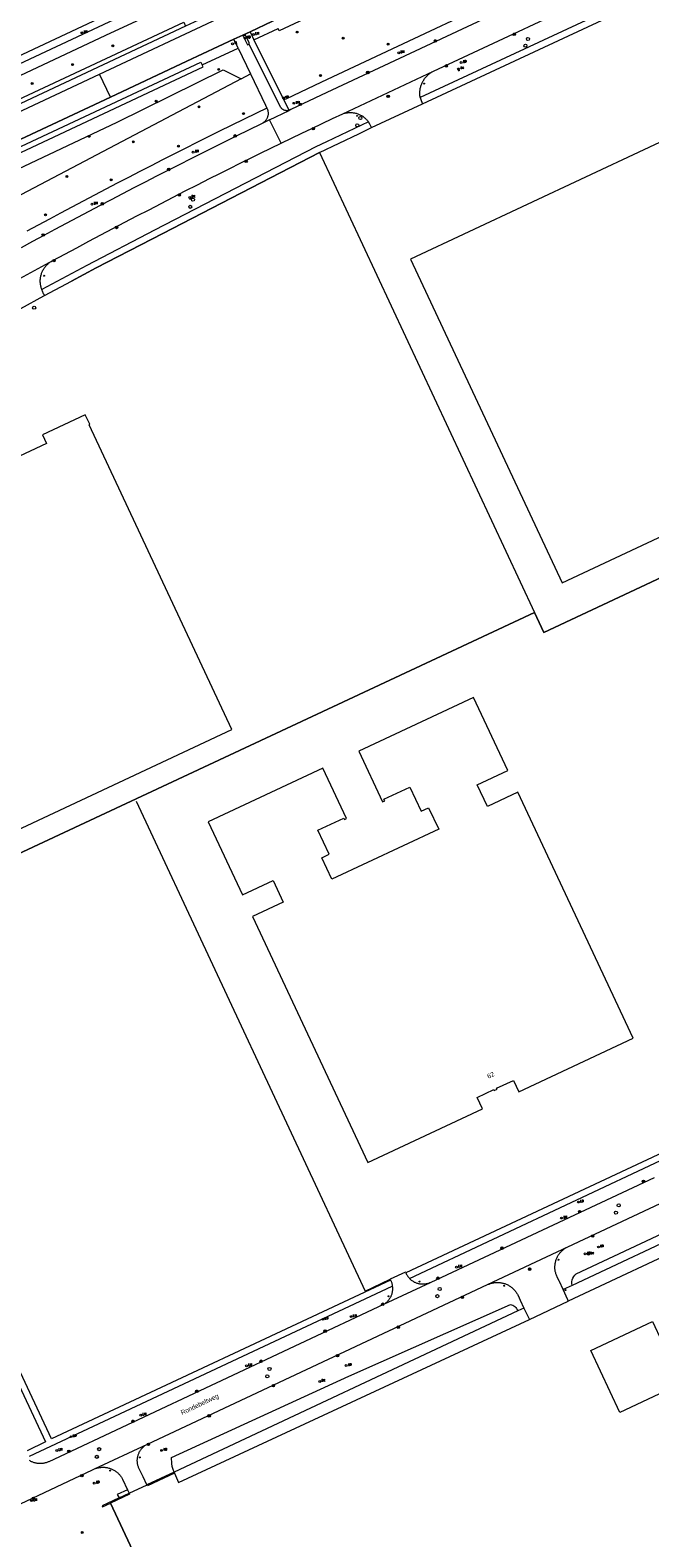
# Model space of a CAD drawing. Header units: metres. Extents: x 138165 to 154469, y 480134 to 494189.
# Tile 529 of 656: x 146798 to 146965, y 486136 to 486541. Entities that reach past the tile are written whole.
import ezdxf

# ---------------------------------------------------------------- set-up
doc = ezdxf.new("R2010")
doc.units = ezdxf.units.M
doc.header["$LTSCALE"] = 0.001
doc.header["$MEASUREMENT"] = 0
for name, color, linetype, lineweight in [('Level 5', 7, 'Continuous', 0), ('TOP-L-terrein schutting raster hek leuning', 7, 'Continuous', 0), ('TOP-L-topo objecten punt', 7, 'Continuous', 0), ('TOP-L-topo objecten vlak', 7, 'Continuous', 0), ('TOP-T-topo huisnummering naamgeving', 7, 'Continuous', 0)]:
    doc.layers.add(name, color=color, linetype=linetype, lineweight=lineweight)
doc.styles.add('Style-INTL_ISO', font='INTL_ISO.shx')
doc.styles.add('Style-STANDARD', font='STANDARD.shx')

# ---------------------------------------------------------------- blocks, each defined once
blk = doc.blocks.new('24')
at = {"layer": 'TOP-L-topo objecten punt', "color": 7, "linetype": 'Continuous', "lineweight": 0}
for radius in [0.025, 0.0182, 0.0115, 0.005]:
    blk.add_circle((0, 0), radius, dxfattribs=at)
blk = doc.blocks.new('39')
at = {"layer": 'TOP-L-topo objecten punt', "color": 7, "linetype": 'Continuous', "lineweight": 0}
for p, q in [((0.0175, 0.0175), (-0.0175, 0.0175)), ((-0.0175, 0.0175), (-0.0175, -0.0175)), ((0.0175, 0.0175), (0.0175, -0.0175)), ((0.0175, -0.0175), (-0.0175, -0.0175))]:
    blk.add_line(p, q, dxfattribs=at)
blk.add_circle((0, 0), 0.0332, dxfattribs=at)
blk = doc.blocks.new('*U13')
at = {"layer": 'Level 5', "color": 7, "linetype": 'Continuous', "lineweight": 0}
blk.add_circle((0, 0), 0.0415, dxfattribs=at)
blk = doc.blocks.new('150')
at = {"layer": 'Level 5', "color": 7, "linetype": 'Continuous', "lineweight": 0}
blk.add_blockref('*U13', (0, 0), dxfattribs=at)
blk = doc.blocks.new('121')
at = {"layer": 'TOP-L-topo objecten punt', "color": 7, "linetype": 'Continuous', "lineweight": 0}
blk.add_circle((0, 0), 0.025, dxfattribs=at)
at = {"layer": 'TOP-L-topo objecten punt', "color": 7, "linetype": 'Continuous', "lineweight": 0, "style": 'Style-STANDARD'}
blk.add_text('LD', height=0.06, dxfattribs=at).set_placement((0.0483, 0))
blk = doc.blocks.new('72')
at = {"layer": 'TOP-L-topo objecten punt', "color": 7, "linetype": 'Continuous', "lineweight": 0}
blk.add_circle((0, 0), 0.025, dxfattribs=at)
at = {"layer": 'TOP-L-topo objecten punt', "color": 7, "linetype": 'Continuous', "lineweight": 0, "style": 'Style-STANDARD'}
blk.add_text('BK', height=0.06, dxfattribs=at).set_placement((0.0483, 0))
blk = doc.blocks.new('16')
at = {"layer": 'TOP-L-topo objecten punt', "color": 7, "linetype": 'Continuous', "lineweight": 0}
blk.add_circle((0, 0), 0.025, dxfattribs=at)
at = {"layer": 'TOP-L-topo objecten punt', "color": 7, "linetype": 'Continuous', "lineweight": 0, "style": 'Style-STANDARD'}
blk.add_text('LM', height=0.06, dxfattribs=at).set_placement((0.0483, 0))
blk = doc.blocks.new('10')
at = {"layer": 'TOP-L-topo objecten punt', "linetype": 'Continuous', "lineweight": 0}
blk.add_circle((0, 0), 0.0125, dxfattribs=at)
blk = doc.blocks.new('15')
at = {"layer": 'TOP-L-topo objecten punt', "color": 7, "linetype": 'Continuous', "lineweight": 0}
blk.add_circle((0, 0), 0.025, dxfattribs=at)
at = {"layer": 'TOP-L-topo objecten punt', "color": 7, "linetype": 'Continuous', "lineweight": 0, "style": 'Style-STANDARD'}
blk.add_text('VL', height=0.06, dxfattribs=at).set_placement((0.0483, 0))
blk = doc.blocks.new('11')
at = {"layer": 'TOP-L-topo objecten punt', "color": 7, "linetype": 'Continuous', "lineweight": 0}
blk.add_circle((0, 0), 0.025, dxfattribs=at)
at = {"layer": 'TOP-L-topo objecten punt', "color": 7, "linetype": 'Continuous', "lineweight": 0, "style": 'Style-STANDARD'}
blk.add_text('AB', height=0.06, dxfattribs=at).set_placement((0.0483, 0))
blk = doc.blocks.new('14')
at = {"layer": 'TOP-L-topo objecten punt', "color": 7, "linetype": 'Continuous', "lineweight": 0}
blk.add_circle((0, 0), 0.025, dxfattribs=at)
at = {"layer": 'TOP-L-topo objecten punt', "color": 7, "linetype": 'Continuous', "lineweight": 0, "style": 'Style-STANDARD'}
blk.add_text('VB', height=0.06, dxfattribs=at).set_placement((0.0483, 0))

msp = doc.modelspace()

# ---------------------------------------------------------------- linework, layer by layer
at = {"layer": 'TOP-L-terrein schutting raster hek leuning', "flags": 128}
for points in [[(147024.13, 486577.27), (147051.01, 486589.81), (147051.37, 486588.5), (147061.45, 486541.83), (147070.11, 486493.59), (147077.57, 486445.27), (146936.3, 486379.01), (146933.8, 486384.45)], [(146849.46, 486546.04), (146840.19, 486541.69), (146763.51, 486505.75), (146635.48, 486445.86)], [(146876.07, 486507.8), (146886.64, 486512.85)], [(146876.07, 486507.8), (146834.08, 486486.09), (146816.2, 486476.85), (146809.52, 486473.33)], [(146876.07, 486507.8), (146933.8, 486384.45)], [(146933.8, 486384.45), (146742.26, 486294.88), (146723.69, 486334.61)], [(146826.93, 486333.82), (146888.37, 486202.4), (146895.08, 486205.57)], [(147047.96, 486252.42), (147049.36, 486249.57), (146942.86, 486199.71)], [(146932.44, 486194.75), (146942.86, 486199.71)], [(146837.17, 486153.56), (146838.29, 486151.03), (146932.44, 486194.75)], [(146892.96, 485989.58), (146886.97, 485990.88), (146886.04, 485992.86), (146883.51, 485998.29), (146843.48, 486084.02), (146847.84, 486086.08), (146820.01, 486145.53)]]:
    msp.add_lwpolyline(points, dxfattribs=at)
at = {"layer": 'TOP-L-topo objecten vlak', "flags": 128}
for points in [[(147039.97, 486621.71), (147038.91, 486624.01), (147038.68, 486623.91), (147037.88, 486623.56), (147004.85, 486609.22), (146995.55, 486604.85), (146982.73, 486598.82), (146970.95, 486593.28), (146896, 486558.27), (146863.46, 486543.03), (146857.47, 486540.21)], [(147033.99, 486619.11), (147034.16, 486618.63), (147004.4, 486605.7), (146973.2, 486591), (146865.32, 486540.49), (146865.01, 486541.11)], [(146819.99, 486522.67), (146840.55, 486532.31), (146853.12, 486538.19), (146855.53, 486539.31), (146857.47, 486540.21), (146863.46, 486543.03), (146896, 486558.27), (146970.95, 486593.28), (146982.73, 486598.82), (146995.55, 486604.85), (147004.85, 486609.22)], [(146866.54, 486521.99), (146867.15, 486522.24), (146876.7, 486526.8), (146942.3, 486557.59), (147023.16, 486595.45)], [(147024.51, 486592.57), (146943.65, 486554.7), (146878.06, 486523.91), (146868.45, 486519.33), (146867.96, 486519.12)], [(146933.8, 486384.45), (146936.3, 486379.01), (147077.57, 486445.27), (147070.11, 486493.59), (147061.45, 486541.83), (147051.37, 486588.5), (147051.01, 486589.81)], [(146840.07, 486554.63), (146789.05, 486530.67), (146760.17, 486517.11), (146760.07, 486517.06), (146759.97, 486517.02), (146759.87, 486516.98), (146759.76, 486516.95), (146759.65, 486516.92), (146759.54, 486516.91), (146759.43, 486516.9), (146759.32, 486516.9), (146759.21, 486516.9), (146759.1, 486516.92), (146758.99, 486516.94), (146758.88, 486516.97), (146758.78, 486517), (146758.67, 486517.04), (146758.57, 486517.09), (146758.48, 486517.14), (146758.38, 486517.21), (146758.3, 486517.27)], [(146840.81, 486552.78), (146785.52, 486526.83), (146760.14, 486514.9)], [(146906.66, 486529.64), (146956.53, 486552.96)], [(146844.44, 486551.2), (146818.7, 486539.16), (146766.52, 486514.66)], [(146964.11, 486551.05), (146903.11, 486522.57)], [(146903.75, 486520.91), (146964.97, 486549.51)], [(147071.55, 486453.49), (147065.18, 486467.07), (147068.43, 486468.59), (147032, 486546.34), (147026, 486543.53), (147025.17, 486545.3), (147020.92, 486543.31), (147021.74, 486541.54), (146976.62, 486520.39), (146978.75, 486515.86), (146900.51, 486479.19), (146941.2, 486392.39), (147071.55, 486453.49)], [(146631.95, 486444.21), (146631.41, 486445.42), (146839.69, 486542.76), (146840.19, 486541.69)], [(146840.19, 486541.69), (146763.51, 486505.75), (146635.48, 486445.86), (146631.95, 486444.21)], [(146817.07, 486528.81), (146850.29, 486544.37)], [(146858.52, 486538.08), (146865.01, 486541.11)], [(146853.12, 486538.19), (146840.55, 486532.31), (146819.99, 486522.67), (146774.52, 486501.38), (146730.99, 486481.02), (146687.76, 486460.79), (146647.64, 486442.01), (146618.54, 486428.43), (146617.45, 486426.59), (146617.72, 486426), (146620.04, 486427.08)], [(146855.53, 486539.31), (146853.12, 486538.19)], [(146854.29, 486535.76), (146853.12, 486538.19)], [(146857.47, 486540.21), (146855.53, 486539.31)], [(146855.66, 486538.98), (146855.53, 486539.31)], [(146857.25, 486536.92), (146857.21, 486537.22), (146856.23, 486539.26), (146855.66, 486538.98)], [(146855.66, 486538.98), (146856.81, 486536.66), (146857.26, 486536.87), (146857.25, 486536.92)], [(146867.96, 486519.12), (146867.84, 486519.09), (146867.73, 486519.07), (146867.61, 486519.05), (146867.49, 486519.03), (146867.37, 486519.03), (146867.25, 486519.03), (146867.13, 486519.04), (146867.01, 486519.06), (146866.89, 486519.08), (146866.77, 486519.11), (146866.66, 486519.15), (146866.55, 486519.2), (146866.44, 486519.25), (146866.33, 486519.31), (146866.23, 486519.37), (146866.14, 486519.44), (146866.04, 486519.52), (146865.95, 486519.6), (146865.87, 486519.69), (146865.79, 486519.78), (146865.72, 486519.88), (146865.65, 486519.97), (146857.25, 486536.92)], [(146857.47, 486540.21), (146858.52, 486538.08)], [(146866.54, 486521.99), (146858.52, 486538.08)], [(146844.62, 486531.29), (146854.29, 486535.76)], [(146854.29, 486535.76), (146857.58, 486528.88)], [(146611.88, 486434.34), (146620.72, 486437.15), (146622.7, 486437.85), (146674.24, 486461.98), (146727.79, 486487.01), (146789.02, 486515.67), (146817.07, 486528.81)], [(146620.2, 486426.93), (146621.12, 486426), (146623.1, 486424.84), (146626.4, 486424.81), (146633.9, 486428.43), (146646.83, 486434.16), (146661.11, 486438.1), (146688.81, 486451.11), (146785.27, 486498.71), (146821.83, 486515.96), (146850.23, 486529.95), (146855.13, 486527.59)], [(146635.19, 486433.3), (146634.85, 486434.05), (146644.45, 486438.51), (146844.25, 486532.03), (146844.62, 486531.29)], [(146635.19, 486433.3), (146635.38, 486432.86), (146755.87, 486489.06), (146844.85, 486530.83), (146844.62, 486531.29)], [(146819.99, 486522.67), (146817.07, 486528.81)], [(146855.13, 486527.59), (146857.58, 486528.88)], [(146857.58, 486528.88), (146861.63, 486520.5), (146861.98, 486519.75)], [(146882.37, 486518.22), (146906.66, 486529.64)], [(146903.11, 486522.57), (146903.08, 486522.79), (146903.05, 486523.01), (146903.03, 486523.23), (146903.02, 486523.46), (146903.02, 486523.68), (146903.02, 486523.9), (146903.03, 486524.12), (146903.05, 486524.35), (146903.08, 486524.57), (146903.11, 486524.79), (146903.15, 486525.01), (146903.2, 486525.22), (146903.26, 486525.44), (146903.32, 486525.65), (146903.39, 486525.86), (146903.46, 486526.07), (146903.55, 486526.28), (146903.64, 486526.48), (146903.73, 486526.68), (146903.84, 486526.88), (146903.95, 486527.08), (146904.06, 486527.26), (146904.19, 486527.45), (146904.31, 486527.63), (146904.45, 486527.81), (146904.59, 486527.98), (146904.73, 486528.15), (146904.89, 486528.31), (146905.04, 486528.47), (146905.2, 486528.62), (146905.37, 486528.77), (146905.54, 486528.91), (146905.72, 486529.05), (146905.9, 486529.18), (146906.09, 486529.3), (146906.27, 486529.42), (146906.47, 486529.53), (146906.66, 486529.64)], [(146855.13, 486527.59), (146752.2, 486473.48)], [(146615.35, 486424.65), (146620.15, 486426.89), (146620.04, 486427.08), (146617.72, 486426), (146617.45, 486426.59), (146618.54, 486428.43), (146647.64, 486442.01), (146687.76, 486460.79), (146730.99, 486481.02), (146774.52, 486501.38), (146819.99, 486522.67)], [(146867.96, 486519.12), (146866.54, 486521.99)], [(146890.04, 486514.52), (146903.75, 486520.91)], [(146903.11, 486522.57), (146903.39, 486521.75), (146903.75, 486520.91)], [(146861.98, 486519.75), (146859.16, 486518.37), (146852.38, 486515.06), (146849.3, 486513.53), (146846.23, 486512.01), (146843.17, 486510.47), (146840.1, 486508.93), (146837.05, 486507.39), (146833.99, 486505.83), (146830.94, 486504.27), (146827.89, 486502.71), (146824.84, 486501.13), (146821.8, 486499.56), (146818.76, 486497.97), (146815.73, 486496.38), (146812.69, 486494.78), (146809.66, 486493.18), (146806.64, 486491.57), (146803.62, 486489.95), (146800.6, 486488.33), (146797.58, 486486.7)], [(146861.98, 486519.75), (146862.07, 486519.56), (146862.12, 486519.42), (146862.17, 486519.27), (146862.21, 486519.13), (146862.25, 486518.98), (146862.28, 486518.83), (146862.3, 486518.67), (146862.31, 486518.52), (146862.32, 486518.37), (146862.32, 486518.21), (146862.31, 486518.06), (146862.29, 486517.91), (146862.26, 486517.75), (146862.23, 486517.6), (146862.19, 486517.46), (146862.15, 486517.31), (146862.09, 486517.16), (146862.03, 486517.02), (146861.96, 486516.89), (146861.89, 486516.75), (146861.81, 486516.62), (146861.72, 486516.49), (146861.63, 486516.37), (146861.53, 486516.25), (146861.43, 486516.14), (146861.32, 486516.03), (146861.2, 486515.93), (146861.08, 486515.83), (146860.96, 486515.74), (146860.83, 486515.66), (146860.7, 486515.58), (146860.56, 486515.51)], [(146862.69, 486516.55), (146860.56, 486515.51)], [(146862.69, 486516.55), (146867.96, 486519.12)], [(146865.81, 486510.31), (146862.69, 486516.55)], [(146865.81, 486510.31), (146868.56, 486511.64), (146871.32, 486512.97), (146874.08, 486514.29), (146876.84, 486515.61), (146879.61, 486516.92), (146882.37, 486518.22)], [(146882.37, 486518.22), (146882.58, 486518.28), (146882.78, 486518.34), (146882.99, 486518.4), (146883.2, 486518.44), (146883.41, 486518.47), (146883.62, 486518.5), (146883.83, 486518.53), (146884.05, 486518.54), (146884.26, 486518.55), (146884.47, 486518.54), (146884.69, 486518.54), (146884.9, 486518.52), (146885.11, 486518.5), (146885.33, 486518.46), (146885.54, 486518.42), (146885.74, 486518.38), (146885.95, 486518.33), (146886.16, 486518.26), (146886.36, 486518.2), (146886.56, 486518.12), (146886.76, 486518.04), (146886.95, 486517.95), (146887.14, 486517.85), (146887.33, 486517.75), (146887.51, 486517.64), (146887.69, 486517.52), (146887.87, 486517.4), (146888.04, 486517.27), (146888.2, 486517.14), (146888.36, 486517), (146888.52, 486516.85), (146888.67, 486516.7), (146888.82, 486516.54), (146888.96, 486516.38), (146889.09, 486516.22), (146889.22, 486516.05)], [(146860.56, 486515.51), (146853.78, 486512.2), (146850.72, 486510.68), (146847.65, 486509.15), (146844.6, 486507.62), (146841.54, 486506.09), (146838.49, 486504.54), (146835.44, 486502.99), (146832.39, 486501.43), (146829.35, 486499.87), (146826.31, 486498.3), (146823.27, 486496.73), (146820.24, 486495.15), (146817.21, 486493.56), (146814.18, 486491.96), (146811.16, 486490.36), (146808.14, 486488.75), (146805.12, 486487.14), (146802.11, 486485.52), (146799.1, 486483.9), (146796.09, 486482.26)], [(146889.22, 486516.05), (146877.94, 486510.66), (146875.11, 486509.3), (146831.84, 486486.98), (146813.66, 486477.52), (146801.58, 486471.08)], [(146876.07, 486507.8), (146886.64, 486512.85), (146890.04, 486514.52)], [(146890.04, 486514.52), (146889.62, 486515.42), (146889.22, 486516.05)], [(146804.52, 486478.84), (146807.74, 486480.56), (146810.96, 486482.28), (146814.18, 486484), (146817.41, 486485.71), (146820.65, 486487.41), (146823.88, 486489.1), (146827.12, 486490.8), (146830.36, 486492.48), (146833.6, 486494.16), (146836.85, 486495.83), (146840.1, 486497.5), (146843.36, 486499.16), (146846.61, 486500.81), (146849.35, 486502.19), (146852.08, 486503.55), (146854.82, 486504.92), (146857.56, 486506.27), (146860.31, 486507.62), (146863.06, 486508.97), (146865.81, 486510.31)], [(146802.33, 486469.48), (146809.52, 486473.33), (146816.2, 486476.85), (146834.08, 486486.09), (146876.07, 486507.8)], [(146876.07, 486507.8), (146933.8, 486384.45)], [(146786.88, 486469.12), (146788.83, 486470.22), (146790.78, 486471.32), (146792.73, 486472.41), (146794.69, 486473.5), (146796.65, 486474.58), (146798.61, 486475.65), (146800.58, 486476.72), (146802.55, 486477.78), (146804.52, 486478.84)], [(146801.58, 486471.08), (146801.51, 486471.29), (146801.44, 486471.5), (146801.38, 486471.71), (146801.33, 486471.92), (146801.29, 486472.14), (146801.25, 486472.36), (146801.22, 486472.58), (146801.2, 486472.8), (146801.19, 486473.02), (146801.18, 486473.24), (146801.18, 486473.46), (146801.19, 486473.68), (146801.21, 486473.9), (146801.24, 486474.12), (146801.27, 486474.34), (146801.31, 486474.56), (146801.36, 486474.77), (146801.42, 486474.99), (146801.48, 486475.2), (146801.55, 486475.41), (146801.63, 486475.61), (146801.71, 486475.82), (146801.8, 486476.02), (146801.9, 486476.22), (146802.01, 486476.41), (146802.12, 486476.6), (146802.24, 486476.78), (146802.37, 486476.97), (146802.5, 486477.14), (146802.64, 486477.32), (146802.79, 486477.48), (146802.94, 486477.65), (146803.09, 486477.8), (146803.26, 486477.95), (146803.42, 486478.1), (146803.59, 486478.24), (146803.77, 486478.37), (146803.95, 486478.5), (146804.14, 486478.62), (146804.33, 486478.73), (146804.52, 486478.84)], [(146795.86, 486465.92), (146795.97, 486465.99), (146802.12, 486469.37), (146802.33, 486469.48)], [(146802.33, 486469.48), (146802.2, 486469.7), (146802.09, 486469.93), (146801.98, 486470.15), (146801.87, 486470.38), (146801.77, 486470.61), (146801.67, 486470.84), (146801.58, 486471.08)], [(146754.29, 486307.01), (146852.56, 486353.06), (146814.26, 486434.79), (146814.48, 486434.9), (146813.27, 486437.47), (146801.79, 486432.09), (146802.89, 486429.75), (146742.59, 486401.49)], [(146742.26, 486294.88), (146933.8, 486384.45)], [(146877.04, 486342.66), (146846.27, 486328.24), (146855.45, 486308.66), (146863.64, 486312.5), (146866.34, 486306.73), (146858.15, 486302.89), (146889.1, 486236.85), (146919.82, 486251.25), (146918.38, 486254.33), (146922.88, 486256.43), (146922.99, 486256.19), (146923.75, 486256.55), (146923.64, 486256.79), (146928.13, 486258.9), (146929.57, 486255.82), (146960.3, 486270.22), (146929.35, 486336.26), (146921.15, 486332.41), (146918.45, 486338.18), (146926.64, 486342.02), (146917.46, 486361.61), (146886.7, 486347.19), (146893.04, 486333.65), (146893.61, 486333.91), (146893.41, 486334.34), (146900.37, 486337.6), (146903.4, 486331.13), (146905.38, 486332.06), (146908.09, 486326.29), (146879.41, 486312.85), (146876.71, 486318.62), (146878.69, 486319.55), (146875.66, 486326.02), (146882.61, 486329.28), (146882.81, 486328.85), (146883.38, 486329.12), (146877.04, 486342.66)], [(146740.71, 486294.09), (146802.59, 486161.95), (146797.64, 486159.53)], [(146895.16, 486205.35), (146804.22, 486162.72), (146742.26, 486294.88)], [(146943.9, 486203.91), (146943.82, 486204.4), (146943.83, 486204.9), (146943.92, 486205.39), (146944.09, 486205.86), (146944.32, 486206.3), (146944.63, 486206.69), (146944.99, 486207.03), (147043.33, 486253.12), (147043.73, 486253.25), (147044.14, 486253.32), (147044.56, 486253.33), (147044.97, 486253.28), (147045.38, 486253.16), (147045.76, 486252.99), (147046.11, 486252.76), (147046.42, 486252.47), (147046.68, 486252.15)], [(147046.68, 486252.15), (146943.9, 486203.91)], [(146978.27, 486244.33), (146966.85, 486238.97), (146899.24, 486207.25)], [(146900.27, 486205.74), (146967.61, 486237.37), (146977.68, 486242.09)], [(146965.88, 486232.8), (146905.95, 486204.7), (146905.84, 486204.64)], [(146942.71, 486214.26), (146969.04, 486226.59)], [(146921.21, 486204.11), (146942.71, 486214.26)], [(146941.48, 486202.78), (146940.49, 486204.92), (146940.42, 486205.07), (146939.85, 486206.23), (146939.76, 486206.42), (146939.68, 486206.62), (146939.61, 486206.83), (146939.54, 486207.03), (146939.48, 486207.24), (146939.43, 486207.45), (146939.38, 486207.66), (146939.35, 486207.87), (146939.32, 486208.08), (146939.29, 486208.29), (146939.28, 486208.51), (146939.27, 486208.72), (146939.27, 486208.94), (146939.28, 486209.15), (146939.3, 486209.37), (146939.32, 486209.58), (146939.35, 486209.79), (146939.39, 486210.01), (146939.44, 486210.22), (146939.49, 486210.42), (146939.55, 486210.63), (146939.62, 486210.83), (146939.7, 486211.03), (146939.78, 486211.23), (146939.87, 486211.43), (146939.97, 486211.62), (146940.07, 486211.81), (146940.18, 486211.99), (146940.3, 486212.17), (146940.42, 486212.35), (146940.55, 486212.52), (146940.69, 486212.69), (146940.83, 486212.85), (146940.98, 486213.01), (146941.13, 486213.16), (146941.29, 486213.31), (146941.45, 486213.45), (146941.61, 486213.58), (146941.79, 486213.71), (146941.96, 486213.83), (146942.15, 486213.95), (146942.33, 486214.06), (146942.52, 486214.16), (146942.71, 486214.26)], [(146899.24, 486207.25), (146899.16, 486207.46), (146895.08, 486205.57), (146895.16, 486205.35)], [(146895.16, 486205.35), (146895.23, 486205.21), (146895.3, 486205.07), (146895.36, 486204.92), (146895.42, 486204.77), (146895.47, 486204.61), (146895.51, 486204.46), (146895.55, 486204.3), (146895.58, 486204.15), (146895.61, 486203.99), (146895.63, 486203.83), (146895.64, 486203.67)], [(146899.24, 486207.25), (146899.35, 486207.05), (146899.47, 486206.85), (146899.59, 486206.66), (146899.72, 486206.47), (146899.85, 486206.28), (146899.98, 486206.1), (146900.12, 486205.92), (146900.27, 486205.74)], [(146905.84, 486204.64), (146905.66, 486204.57), (146905.49, 486204.5), (146905.31, 486204.44), (146905.13, 486204.39), (146904.94, 486204.34), (146904.76, 486204.3), (146904.57, 486204.27), (146904.38, 486204.24), (146904.2, 486204.22), (146904.01, 486204.21), (146903.82, 486204.21), (146903.63, 486204.21), (146903.44, 486204.22), (146903.25, 486204.24), (146903.06, 486204.27), (146902.88, 486204.3), (146902.69, 486204.34), (146902.51, 486204.39), (146902.33, 486204.44), (146902.15, 486204.5), (146901.97, 486204.57), (146901.8, 486204.65), (146901.63, 486204.73), (146901.46, 486204.82), (146901.3, 486204.91), (146901.14, 486205.01), (146900.98, 486205.12), (146900.83, 486205.23), (146900.68, 486205.35), (146900.54, 486205.47), (146900.4, 486205.6), (146900.27, 486205.74)], [(146798.29, 486158.08), (146895.64, 486203.67)], [(146829.91, 486161.33), (146921.21, 486204.11)], [(146905.84, 486204.64), (146893.32, 486198.78)], [(146895.64, 486203.67), (146895.66, 486203.48), (146895.68, 486203.29), (146895.68, 486203.1), (146895.68, 486202.91), (146895.68, 486202.72), (146895.66, 486202.53), (146895.64, 486202.34), (146895.61, 486202.15), (146895.57, 486201.96), (146895.53, 486201.78), (146895.48, 486201.59), (146895.42, 486201.41), (146895.35, 486201.23), (146895.28, 486201.05), (146895.2, 486200.88), (146895.12, 486200.71), (146895.03, 486200.54), (146894.93, 486200.38), (146894.82, 486200.22), (146894.71, 486200.06), (146894.6, 486199.91), (146894.48, 486199.76), (146894.35, 486199.62), (146894.22, 486199.48), (146894.08, 486199.35), (146893.93, 486199.23), (146893.79, 486199.1), (146893.64, 486198.99), (146893.48, 486198.88), (146893.32, 486198.78)], [(146921.21, 486204.11), (146921.41, 486204.2), (146921.61, 486204.28), (146921.81, 486204.35), (146922.01, 486204.42), (146922.22, 486204.48), (146922.42, 486204.54), (146922.64, 486204.58), (146922.85, 486204.62), (146923.06, 486204.65), (146923.27, 486204.68), (146923.49, 486204.69), (146923.7, 486204.7), (146923.92, 486204.7), (146924.13, 486204.7), (146924.35, 486204.68), (146924.56, 486204.66), (146924.77, 486204.63), (146924.99, 486204.59), (146925.2, 486204.55), (146925.4, 486204.5), (146925.61, 486204.44), (146925.82, 486204.38), (146926.02, 486204.3), (146926.22, 486204.22), (146926.42, 486204.13), (146926.61, 486204.04), (146926.8, 486203.94), (146926.98, 486203.83), (146927.17, 486203.72), (146927.35, 486203.6), (146927.52, 486203.47), (146927.69, 486203.34), (146927.85, 486203.2), (146928.01, 486203.06), (146928.17, 486202.91), (146928.32, 486202.75), (146928.46, 486202.59), (146928.6, 486202.42), (146928.73, 486202.26), (146928.85, 486202.08), (146928.97, 486201.9), (146929.09, 486201.72), (146929.19, 486201.53), (146929.29, 486201.34), (146929.67, 486200.53), (146929.94, 486199.97), (146930.96, 486197.84)], [(146930.96, 486197.84), (146932.44, 486194.75), (146942.86, 486199.71), (146942.73, 486200.08), (146941.48, 486202.78)], [(146943.9, 486203.91), (146941.48, 486202.78)], [(146893.32, 486198.78), (146803.46, 486156.62), (146803.28, 486156.54), (146803.1, 486156.46), (146802.91, 486156.39), (146802.72, 486156.33), (146802.53, 486156.28), (146802.33, 486156.23), (146802.14, 486156.19), (146801.94, 486156.16), (146801.75, 486156.13), (146801.55, 486156.11), (146801.35, 486156.1), (146801.15, 486156.1), (146800.95, 486156.1), (146800.75, 486156.11), (146800.55, 486156.13), (146800.35, 486156.16), (146800.16, 486156.19), (146799.96, 486156.23), (146799.77, 486156.28), (146799.58, 486156.33), (146799.39, 486156.4), (146799.2, 486156.46), (146799.02, 486156.54), (146798.83, 486156.62), (146798.65, 486156.71), (146798.48, 486156.81), (146798.31, 486156.91)], [(146837.07, 486153.78), (146836.81, 486154.56), (146836.61, 486155.36), (146836.48, 486156.17), (146836.4, 486157.74), (146884.01, 486179.54), (146927.33, 486198.76), (146927.66, 486198.69), (146927.97, 486198.57), (146928.26, 486198.42), (146928.53, 486198.22), (146928.78, 486197.98), (146929, 486197.7), (146929.17, 486197.39), (146929.29, 486197.06)], [(146929.29, 486197.06), (146837.07, 486153.78)], [(146930.96, 486197.84), (146929.29, 486197.06)], [(146965.45, 486194.19), (146973.23, 486177.58), (146956.67, 486169.82), (146948.88, 486186.43), (146965.45, 486194.19)], [(146815.77, 486154.7), (146829.91, 486161.33)], [(146829.81, 486150.42), (146828.77, 486152.56), (146827.83, 486154.51), (146827.74, 486154.68), (146827.65, 486154.85), (146827.58, 486155.03), (146827.51, 486155.21), (146827.45, 486155.4), (146827.39, 486155.58), (146827.35, 486155.77), (146827.31, 486155.96), (146827.27, 486156.15), (146827.25, 486156.34), (146827.23, 486156.54), (146827.22, 486156.73), (146827.22, 486156.92), (146827.22, 486157.12), (146827.24, 486157.31), (146827.26, 486157.5), (146827.28, 486157.7), (146827.32, 486157.89), (146827.36, 486158.08), (146827.41, 486158.26), (146827.47, 486158.45), (146827.53, 486158.63), (146827.6, 486158.81), (146827.68, 486158.99), (146827.76, 486159.16), (146827.85, 486159.34), (146827.95, 486159.5), (146828.06, 486159.67), (146828.17, 486159.83), (146828.28, 486159.98), (146828.41, 486160.13), (146828.53, 486160.28), (146828.67, 486160.42), (146828.81, 486160.55), (146828.95, 486160.68), (146829.1, 486160.8), (146829.25, 486160.92), (146829.41, 486161.03), (146829.57, 486161.14), (146829.74, 486161.24), (146829.91, 486161.33)], [(146795.34, 486145.06), (146795.86, 486145.31), (146815.18, 486154.42), (146815.77, 486154.7)], [(146815.77, 486154.7), (146815.97, 486154.77), (146816.17, 486154.84), (146816.38, 486154.9), (146816.58, 486154.96), (146816.79, 486155.01), (146817, 486155.04), (146817.21, 486155.08), (146817.43, 486155.1), (146817.64, 486155.12), (146817.85, 486155.13), (146818.07, 486155.13), (146818.28, 486155.12), (146818.5, 486155.11), (146818.71, 486155.09), (146818.92, 486155.06), (146819.13, 486155.02), (146819.34, 486154.97), (146819.55, 486154.92), (146819.76, 486154.86), (146819.96, 486154.79), (146820.16, 486154.72), (146820.36, 486154.64), (146820.55, 486154.55), (146820.74, 486154.46), (146820.93, 486154.35), (146821.12, 486154.24), (146821.3, 486154.13), (146821.47, 486154.01), (146821.64, 486153.88), (146821.81, 486153.74), (146821.97, 486153.6), (146822.13, 486153.46), (146822.28, 486153.3), (146822.43, 486153.15), (146822.57, 486152.98), (146822.7, 486152.82), (146822.83, 486152.65), (146822.95, 486152.47), (146823.07, 486152.29), (146823.17, 486152.1), (146823.27, 486151.91), (146824.61, 486149.11)], [(146837.07, 486153.78), (146829.81, 486150.42)], [(146837.07, 486153.78), (146837.17, 486153.56), (146829.92, 486150.18), (146829.82, 486150.39)], [(146824.61, 486149.11), (146821.85, 486147.84), (146822.33, 486146.91)], [(146824.61, 486149.11), (146825.05, 486148.15)], [(146825.05, 486148.14), (146829.82, 486150.39)], [(146829.82, 486150.39), (146829.81, 486150.42)], [(146822.33, 486146.91), (146817.79, 486144.78), (146817.89, 486144.55), (146820.01, 486145.53)], [(146825.05, 486148.14), (146825.14, 486147.93), (146820.01, 486145.53)], [(146820.01, 486145.53), (146847.84, 486086.08), (146843.48, 486084.02), (146883.51, 485998.29)], [(146822.33, 486146.91), (146825.05, 486148.15)], [(146825.05, 486148.15), (146825.05, 486148.14)]]:
    msp.add_lwpolyline(points, dxfattribs=at)

# ---------------------------------------------------------------- block references
at = {"layer": 'TOP-L-topo objecten punt', "xscale": 10, "yscale": 10, "zscale": 10}
for name, p in [('16', (146812.36, 486539.96)), ('24', (146820.65, 486536.44)), ('15', (146852.75, 486536.97)), ('15', (146856.17, 486538.52)), ('11', (146856.17, 486538.52)), ('14', (146856.17, 486538.52)), ('16', (146858.36, 486539.47)), ('24', (146870.07, 486540.13)), ('24', (146882.45, 486538.47)), ('24', (146894.49, 486536.9)), ('39', (146907.18, 486537.75)), ('39', (146928.35, 486539.53)), ('150', (146931.36, 486536.45)), ('150', (146932.03, 486538.27)), ('16', (146897.35, 486534.55)), ('121', (146914.14, 486531.98)), ('24', (146809.86, 486531.39)), ('24', (146849.05, 486530.12)), ('24', (146876.38, 486528.46)), ('39', (146889.06, 486529.28)), ('39', (146910.16, 486531.05)), ('72', (146913.42, 486530.23)), ('10', (146913.46, 486529.84)), ('24', (146798.99, 486526.33)), ('10', (146904.15, 486526.3)), ('24', (146832.27, 486521.58)), ('14', (146866.41, 486522.45)), ('16', (146869.26, 486521.02)), ('39', (146870.94, 486520.72)), ('39', (146894.52, 486522.86)), ('24', (146843.77, 486520.09)), ('24', (146855.72, 486518.25)), ('10', (146886.19, 486517.65)), ('150', (146887.07, 486517.09)), ('24', (146814.28, 486512.15)), ('39', (146853.46, 486512.27)), ('39', (146874.43, 486514.2)), ('150', (146886.24, 486515.1)), ('24', (146826.15, 486510.68)), ('24', (146838.23, 486509.51)), ('16', (146842.23, 486507.93)), ('39', (146856.41, 486505.46)), ('24', (146808.34, 486501.39)), ('24', (146820.22, 486500.47)), ('39', (146835.64, 486503.26)), ('39', (146838.52, 486496.42)), ('72', (146841.28, 486495.75)), ('16', (146815.06, 486493.94)), ('39', (146817.83, 486494.05)), ('150', (146841.42, 486493.25)), ('10', (146841.38, 486495.4)), ('150', (146842.16, 486495.17)), ('24', (146802.58, 486491.12)), ('39', (146821.64, 486487.71)), ('39', (146801.97, 486485.66)), ('39', (146804.85, 486478.8)), ('10', (146802.21, 486474.77)), ('150', (146799.55, 486466.17)), ('39', (146963.04, 486231.82)), ('121', (146945.58, 486226.27)), ('150', (146956.4, 486225.38)), ('16', (146941.06, 486221.98)), ('39', (146945.89, 486223.67)), ('150', (146955.65, 486223.42)), ('39', (146949.41, 486217.15)), ('39', (146925.08, 486213.89)), ('121', (146950.93, 486214.21)), ('16', (146912.85, 486208.81)), ('10', (146940.21, 486210.79)), ('11', (146947.4, 486212.35)), ('72', (146948.28, 486212.25)), ('10', (146902.95, 486204.92)), ('39', (146907.87, 486205.83)), ('39', (146932.48, 486208.26)), ('10', (146894.62, 486200.98)), ('150', (146907.73, 486201.02)), ('150', (146908.35, 486202.94)), ('39', (146914.45, 486200.73)), ('10', (146925.67, 486203.81)), ('10', (146942.07, 486202.65)), ('39', (146893.06, 486198.86)), ('121', (146877.07, 486194.82)), ('16', (146884.57, 486195.53)), ('39', (146897.25, 486192.7)), ('39', (146877.62, 486191.63)), ('39', (146880.94, 486185.05)), ('16', (146856.52, 486182.33)), ('39', (146860.41, 486183.57)), ('150', (146862.69, 486181.5)), ('121', (146883.28, 486182.4)), ('150', (146862.1, 486179.49)), ('39', (146863.72, 486176.99)), ('72', (146876.16, 486178.13)), ('39', (146843.2, 486175.51)), ('16', (146828.13, 486169.09)), ('39', (146846.5, 486168.92)), ('39', (146826.05, 486167.45)), ('121', (146809.47, 486163.33)), ('39', (146830.18, 486161.26)), ('16', (146805.62, 486159.61)), ('39', (146808.86, 486159.38)), ('150', (146816.37, 486157.92)), ('150', (146816.98, 486159.97)), ('10', (146827.88, 486157.78)), ('11', (146833.74, 486159.66)), ('39', (146812.34, 486152.87)), ('10', (146819.97, 486154.21)), ('121', (146815.68, 486150.88)), ('16', (146798.83, 486146.16)), ('39', (146799.33, 486146.77)), ('24', (146812.46, 486137.64))]:
    msp.add_blockref(name, p, dxfattribs=at)

# ---------------------------------------------------------------- texts
at = {"layer": 'TOP-T-topo huisnummering naamgeving', "style": 'Style-INTL_ISO'}
for s, rotation, p in [('62', 25.1, (146921.44, 486259.33)), ('Rondebeltweg', 25.2, (146839.23, 486169.13))]:
    msp.add_text(s, height=1.25, rotation=rotation, dxfattribs=at).set_placement(p)

doc.saveas('drawing.dxf')
